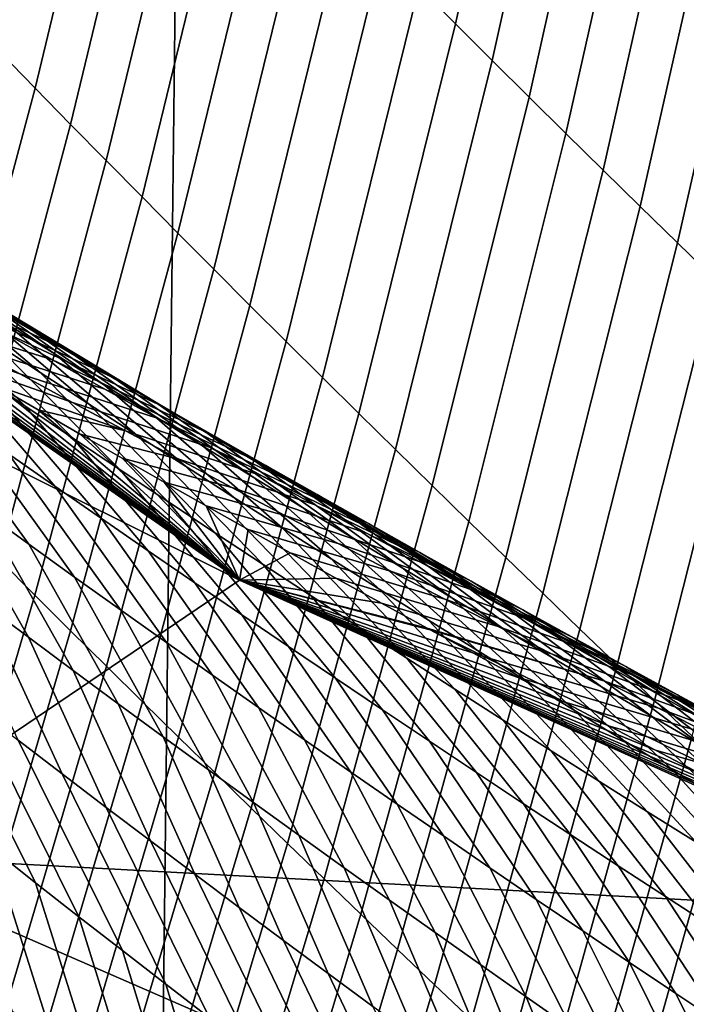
# Model space of a CAD drawing. Header units: metres. Extents: x -240 to 45, y -77 to 27.
# Tile 787 of 1056: x 5.893 to 6.609, y -22.282 to -21.225. Entities that reach past the tile are written whole.
import ezdxf

# ---------------------------------------------------------------- set-up
doc = ezdxf.new("R2010")
doc.units = ezdxf.units.M
doc.layers.add('solid_102011X2', color=7, linetype='CONTINUOUS')

msp = doc.modelspace()

# ---------------------------------------------------------------- linework, layer by layer
at = {"layer": 'solid_102011X2'}
for points in [[(6.002442, 26.115765), (5.392362, -26.246609), (4.77797, -26.364157), (5.392083, 26.246679)], [(6.608932, 25.971432), (6.00279, -26.115679), (5.392362, -26.246609), (6.002442, 26.115765)], [(7.211205, 25.813818), (6.609337, -25.971336), (6.00279, -26.115679), (6.608932, 25.971432)], [(6.322001, -21.189884, 116.959305), (6.361296, -21.229235, 116.992485), (6.452808, -20.816742, 117.208984), (6.413307, -20.776766, 117.17659)], [(5.83368, -21.220325, 116.416618), (5.871614, -21.259323, 116.451263), (5.9736, -20.834108, 116.657532), (5.935463, -20.794418, 116.623634)], [(6.361296, -21.229235, 116.992485), (6.40071, -21.268547, 117.025589), (6.492423, -20.856674, 117.24131), (6.452808, -20.816742, 117.208984)], [(5.871614, -21.259323, 116.451263), (5.909665, -21.298296, 116.485832), (6.01185, -20.873768, 116.691345), (5.9736, -20.834108, 116.657532)], [(6.40071, -21.268547, 117.025589), (6.440243, -21.307816, 117.058624), (6.532153, -20.896563, 117.27356), (6.492423, -20.856674, 117.24131)], [(5.909665, -21.298296, 116.485832), (5.947836, -21.337244, 116.52034), (6.050215, -20.913399, 116.72509), (6.01185, -20.873768, 116.691345)], [(6.440243, -21.307816, 117.058624), (6.479896, -21.347044, 117.091591), (6.571999, -20.936403, 117.305748), (6.532153, -20.896563, 117.27356)], [(5.947836, -21.337244, 116.52034), (5.986125, -21.376165, 116.554771), (6.088694, -20.952997, 116.758766), (6.050215, -20.913399, 116.72509)], [(6.479896, -21.347044, 117.091591), (6.519668, -21.38623, 117.124481), (6.611961, -20.976196, 117.33786), (6.571999, -20.936403, 117.305748)], [(5.986125, -21.376165, 116.554771), (6.024535, -21.41506, 116.589134), (6.127287, -20.992565, 116.792366), (6.088694, -20.952997, 116.758766)], [(6.519668, -21.38623, 117.124481), (6.559561, -21.425371, 117.15731), (6.65204, -21.015944, 117.369904), (6.611961, -20.976196, 117.33786)], [(6.024535, -21.41506, 116.589134), (6.063064, -21.453924, 116.623428), (6.165997, -21.032101, 116.825897), (6.127287, -20.992565, 116.792366)], [(6.559561, -21.425371, 117.15731), (6.599575, -21.464468, 117.190063), (6.692235, -21.055643, 117.401878), (6.65204, -21.015944, 117.369904)], [(6.063064, -21.453924, 116.623428), (6.101714, -21.492758, 116.657654), (6.204823, -21.0716, 116.85936), (6.165997, -21.032101, 116.825897)], [(6.599575, -21.464468, 117.190063), (6.639709, -21.503521, 117.222748), (6.732547, -21.095293, 117.433777), (6.692235, -21.055643, 117.401878)], [(6.101714, -21.492758, 116.657654), (6.140485, -21.531561, 116.691811), (6.243765, -21.111065, 116.892746), (6.204823, -21.0716, 116.85936)], [(6.140485, -21.531561, 116.691811), (6.179378, -21.570333, 116.725891), (6.282824, -21.150494, 116.926064), (6.243765, -21.111065, 116.892746)], [(6.179378, -21.570333, 116.725891), (6.218392, -21.60907, 116.759903), (6.322001, -21.189884, 116.959305), (6.282824, -21.150494, 116.926064)], [(6.218392, -21.60907, 116.759903), (6.257528, -21.647772, 116.793846), (6.361296, -21.229235, 116.992485), (6.322001, -21.189884, 116.959305)], [(6.257528, -21.647772, 116.793846), (6.296788, -21.68644, 116.827721), (6.40071, -21.268547, 117.025589), (6.361296, -21.229235, 116.992485)], [(5.757139, -21.689877, 116.263443), (5.795038, -21.728138, 116.298759), (5.909665, -21.298296, 116.485832), (5.871614, -21.259323, 116.451263)], [(6.296788, -21.68644, 116.827721), (6.336171, -21.725069, 116.861526), (6.440243, -21.307816, 117.058624), (6.40071, -21.268547, 117.025589)], [(5.795038, -21.728138, 116.298759), (5.83306, -21.76638, 116.334007), (5.947836, -21.337244, 116.52034), (5.909665, -21.298296, 116.485832)], [(6.336171, -21.725069, 116.861526), (6.375677, -21.76366, 116.895264), (6.479896, -21.347044, 117.091591), (6.440243, -21.307816, 117.058624)], [(5.83306, -21.76638, 116.334007), (5.871207, -21.8046, 116.369186), (5.986125, -21.376165, 116.554771), (5.947836, -21.337244, 116.52034)], [(6.375677, -21.76366, 116.895264), (6.415307, -21.802214, 116.928932), (6.519668, -21.38623, 117.124481), (6.479896, -21.347044, 117.091591)], [(5.871207, -21.8046, 116.369186), (5.909478, -21.842796, 116.404297), (6.024535, -21.41506, 116.589134), (5.986125, -21.376165, 116.554771)], [(6.415307, -21.802214, 116.928932), (6.455061, -21.840727, 116.962532), (6.559561, -21.425371, 117.15731), (6.519668, -21.38623, 117.124481)], [(5.909478, -21.842796, 116.404297), (5.947874, -21.880966, 116.439339), (6.063064, -21.453924, 116.623428), (6.024535, -21.41506, 116.589134)], [(5.59814, -21.456947, 78.264259), (5.55326, -21.429611, 78.305176), (5.348531, -21.437944, 77.407684), (6.129159, -21.826637, 77.283783)], [(6.455061, -21.840727, 116.962532), (6.49494, -21.8792, 116.996056), (6.599575, -21.464468, 117.190063), (6.559561, -21.425371, 117.15731)], [(5.348531, -21.437944, 77.407684), (4.893997, -21.735825, 73.210617), (5.694142, -22.120768, 73.077103), (6.129159, -21.826637, 77.283783)], [(5.768694, -21.471119, 79.606575), (5.93132, -21.583975, 79.954582), (5.878365, -21.55064, 79.9814), (5.715001, -21.437979, 79.633354)], [(5.773536, -21.480261, 79.17189), (5.930158, -21.569693, 79.526711), (5.876273, -21.536976, 79.553253), (5.718938, -21.447811, 79.198395)], [(5.772652, -21.483547, 80.035263), (5.915159, -21.603638, 80.388847), (5.863312, -21.569769, 80.415901), (5.719894, -21.449791, 80.062317)], [(5.947874, -21.880966, 116.439339), (5.986394, -21.919113, 116.474312), (6.101714, -21.492758, 116.657654), (6.063064, -21.453924, 116.623428)], [(5.643049, -21.484119, 78.223557), (5.59814, -21.456947, 78.264259), (6.129159, -21.826637, 77.283783)], [(5.760682, -21.494905, 78.744835), (5.937697, -21.576763, 79.092865), (5.882915, -21.544739, 79.119125), (5.704861, -21.462919, 78.771278)], [(6.49494, -21.8792, 116.996056), (6.534944, -21.917633, 117.02951), (6.639709, -21.503521, 117.222748), (6.599575, -21.464468, 117.190063)], [(5.759821, -21.501617, 80.470245), (5.898776, -21.639402, 80.82029), (5.847806, -21.604883, 80.847725), (5.708177, -21.467335, 80.497536)], [(5.822452, -21.504118, 79.579872), (5.98434, -21.61717, 79.927856), (5.93132, -21.583975, 79.954582), (5.768694, -21.471119, 79.606575)], [(5.687985, -21.511124, 78.183067), (5.643049, -21.484119, 78.223557), (6.129159, -21.826637, 77.283783)], [(5.825476, -21.517164, 80.008293), (5.967072, -21.637369, 80.36187), (5.915159, -21.603638, 80.388847), (5.772652, -21.483547, 80.035263)], [(5.828195, -21.512571, 79.14547), (5.984105, -21.602266, 79.500252), (5.930158, -21.569693, 79.526711), (5.773536, -21.480261, 79.17189)], [(5.816563, -21.526747, 78.718475), (5.99254, -21.608644, 79.066681), (5.937697, -21.576763, 79.092865), (5.760682, -21.494905, 78.744835)], [(5.986394, -21.919113, 116.474312), (6.025041, -21.957232, 116.509224), (6.140485, -21.531561, 116.691811), (6.101714, -21.492758, 116.657654)], [(5.811533, -21.535761, 80.443031), (5.949816, -21.673786, 80.792923), (5.898776, -21.639402, 80.82029), (5.759821, -21.501617, 80.470245)], [(5.876273, -21.536976, 79.553253), (6.037425, -21.650223, 79.901207), (5.98434, -21.61717, 79.927856), (5.822452, -21.504118, 79.579872)], [(6.534944, -21.917633, 117.02951), (6.575072, -21.956024, 117.062897), (6.679964, -21.54253, 117.255363), (6.639709, -21.503521, 117.222748)], [(5.732947, -21.537966, 78.142784), (5.687985, -21.511124, 78.183067), (6.129159, -21.826637, 77.283783)], [(5.779636, -21.543068, 78.302711), (5.928508, -21.589994, 78.666), (5.872506, -21.558443, 78.6922), (5.722957, -21.511879, 78.32888)], [(5.878365, -21.55064, 79.9814), (6.019053, -21.670961, 80.334976), (5.967072, -21.637369, 80.36187), (5.825476, -21.517164, 80.008293)], [(5.882915, -21.544739, 79.119125), (6.038116, -21.634697, 79.473877), (5.984105, -21.602266, 79.500252), (5.828195, -21.512571, 79.14547)], [(5.872506, -21.558443, 78.6922), (6.047444, -21.640381, 79.040588), (5.99254, -21.608644, 79.066681), (5.816563, -21.526747, 78.718475)], [(5.777935, -21.564644, 78.102715), (5.732947, -21.537966, 78.142784), (6.129159, -21.826637, 77.283783)], [(5.893171, -21.605013, 78.25061), (5.836374, -21.574114, 78.276619), (5.732947, -21.537966, 78.142784), (5.777935, -21.564644, 78.102715)], [(5.796905, -21.570227, 80.875244), (5.931084, -21.725807, 81.220978), (5.881137, -21.690956, 81.248634), (5.746075, -21.535433, 80.902847)], [(5.863312, -21.569769, 80.415901), (6.000926, -21.708033, 80.765648), (5.949816, -21.673786, 80.792923), (5.811533, -21.535761, 80.443031)], [(5.930158, -21.569693, 79.526711), (6.090574, -21.683134, 79.874634), (6.037425, -21.650223, 79.901207), (5.876273, -21.536976, 79.553253)], [(6.025041, -21.957232, 116.509224), (6.063813, -21.995323, 116.54406), (6.179378, -21.570333, 116.725891), (6.140485, -21.531561, 116.691811)], [(5.836374, -21.574114, 78.276619), (5.984571, -21.621401, 78.639885), (5.928508, -21.589994, 78.666), (5.779636, -21.543068, 78.302711)], [(5.937697, -21.576763, 79.092865), (6.092188, -21.666983, 79.447578), (6.038116, -21.634697, 79.473877), (5.882915, -21.544739, 79.119125)], [(6.575072, -21.956024, 117.062897), (6.615324, -21.994375, 117.096214), (6.72034, -21.581493, 117.287903), (6.679964, -21.54253, 117.255363)], [(5.928508, -21.589994, 78.666), (6.102408, -21.671974, 79.014572), (6.047444, -21.640381, 79.040588), (5.872506, -21.558443, 78.6922)], [(5.93132, -21.583975, 79.954582), (6.0711, -21.704412, 80.308167), (6.019053, -21.670961, 80.334976), (5.878365, -21.55064, 79.9814)], [(5.822947, -21.591156, 78.062843), (5.777935, -21.564644, 78.102715), (6.129159, -21.826637, 77.283783)], [(5.950026, -21.635767, 78.224686), (5.893171, -21.605013, 78.25061), (5.777935, -21.564644, 78.102715), (5.822947, -21.591156, 78.062843)], [(5.847806, -21.604883, 80.847725), (5.981102, -21.760525, 81.193405), (5.931084, -21.725807, 81.220978), (5.796905, -21.570227, 80.875244)], [(5.915159, -21.603638, 80.388847), (6.052104, -21.74214, 80.738449), (6.000926, -21.708033, 80.765648), (5.863312, -21.569769, 80.415901)], [(5.984105, -21.602266, 79.500252), (6.143788, -21.715902, 79.848152), (6.090574, -21.683134, 79.874634), (5.930158, -21.569693, 79.526711)], [(6.063813, -21.995323, 116.54406), (6.102712, -22.033384, 116.578827), (6.218392, -21.60907, 116.759903), (6.179378, -21.570333, 116.725891)], [(5.893171, -21.605013, 78.25061), (6.040693, -21.65266, 78.613861), (5.984571, -21.621401, 78.639885), (5.836374, -21.574114, 78.276619)], [(5.99254, -21.608644, 79.066681), (6.146322, -21.699127, 79.421371), (6.092188, -21.666983, 79.447578), (5.937697, -21.576763, 79.092865)], [(5.781458, -21.620853, 81.304176), (5.903032, -21.788132, 81.649673), (5.853936, -21.752655, 81.677795), (5.731727, -21.585604, 81.332062)], [(5.867981, -21.617506, 78.023186), (5.822947, -21.591156, 78.062843), (6.129159, -21.826637, 77.283783)], [(6.006939, -21.666374, 78.198845), (5.950026, -21.635767, 78.224686), (5.822947, -21.591156, 78.062843), (5.867981, -21.617506, 78.023186)], [(5.984571, -21.621401, 78.639885), (6.157432, -21.703423, 78.988647), (6.102408, -21.671974, 79.014572), (5.928508, -21.589994, 78.666)], [(5.98434, -21.61717, 79.927856), (6.123213, -21.737724, 80.281433), (6.0711, -21.704412, 80.308167), (5.93132, -21.583975, 79.954582)], [(5.898776, -21.639402, 80.82029), (6.03119, -21.795107, 81.165909), (5.981102, -21.760525, 81.193405), (5.847806, -21.604883, 80.847725)], [(5.950026, -21.635767, 78.224686), (6.096874, -21.683773, 78.587914), (6.040693, -21.65266, 78.613861), (5.893171, -21.605013, 78.25061)], [(5.967072, -21.637369, 80.36187), (6.103351, -21.77611, 80.711327), (6.052104, -21.74214, 80.738449), (5.915159, -21.603638, 80.388847)], [(6.038116, -21.634697, 79.473877), (6.197065, -21.748526, 79.821747), (6.143788, -21.715902, 79.848152), (5.984105, -21.602266, 79.500252)], [(6.047444, -21.640381, 79.040588), (6.200519, -21.731125, 79.395241), (6.146322, -21.699127, 79.421371), (5.99254, -21.608644, 79.066681)], [(6.102712, -22.033384, 116.578827), (6.141737, -22.071417, 116.613533), (6.257528, -21.647772, 116.793846), (6.218392, -21.60907, 116.759903)], [(5.831262, -21.655972, 81.276367), (5.952201, -21.823477, 81.621635), (5.903032, -21.788132, 81.649673), (5.781458, -21.620853, 81.304176)], [(5.913039, -21.643692, 77.983734), (5.867981, -21.617506, 78.023186), (6.129159, -21.826637, 77.283783)], [(6.006939, -21.666374, 78.198845), (5.867981, -21.617506, 78.023186), (5.913039, -21.643692, 77.983734)], [(6.037425, -21.650223, 79.901207), (6.175392, -21.770895, 80.254784), (6.123213, -21.737724, 80.281433), (5.98434, -21.61717, 79.927856)], [(6.040693, -21.65266, 78.613861), (6.212515, -21.734724, 78.962799), (6.157432, -21.703423, 78.988647), (5.984571, -21.621401, 78.639885)], [(5.949816, -21.673786, 80.792923), (6.081351, -21.829554, 81.138496), (6.03119, -21.795107, 81.165909), (5.898776, -21.639402, 80.82029)], [(5.958117, -21.669714, 77.944481), (5.913039, -21.643692, 77.983734), (6.129159, -21.826637, 77.283783)], [(6.006939, -21.666374, 78.198845), (5.913039, -21.643692, 77.983734), (5.958117, -21.669714, 77.944481), (6.06391, -21.696835, 78.173096)], [(6.006939, -21.666374, 78.198845), (6.153114, -21.714737, 78.562057), (6.096874, -21.683773, 78.587914), (5.950026, -21.635767, 78.224686)], [(6.019053, -21.670961, 80.334976), (6.154667, -21.809938, 80.684288), (6.103351, -21.77611, 80.711327), (5.967072, -21.637369, 80.36187)], [(6.092188, -21.666983, 79.447578), (6.250406, -21.781008, 79.795433), (6.197065, -21.748526, 79.821747), (6.038116, -21.634697, 79.473877)], [(6.102408, -21.671974, 79.014572), (6.254776, -21.762978, 79.369202), (6.200519, -21.731125, 79.395241), (6.047444, -21.640381, 79.040588)], [(6.090574, -21.683134, 79.874634), (6.227636, -21.803925, 80.228218), (6.175392, -21.770895, 80.254784), (6.037425, -21.650223, 79.901207)], [(6.096874, -21.683773, 78.587914), (6.267659, -21.765881, 78.937035), (6.212515, -21.734724, 78.962799), (6.040693, -21.65266, 78.613861)], [(6.141737, -22.071417, 116.613533), (6.18089, -22.109415, 116.648163), (6.296788, -21.68644, 116.827721), (6.257528, -21.647772, 116.793846)], [(5.881137, -21.690956, 81.248634), (6.001445, -21.858688, 81.593674), (5.952201, -21.823477, 81.621635), (5.831262, -21.655972, 81.276367)], [(6.000926, -21.708033, 80.765648), (6.131581, -21.863865, 81.111168), (6.081351, -21.829554, 81.138496), (5.949816, -21.673786, 80.792923)], [(6.003216, -21.695574, 77.905426), (5.958117, -21.669714, 77.944481), (6.129159, -21.826637, 77.283783)], [(6.06391, -21.696835, 78.173096), (5.958117, -21.669714, 77.944481), (6.003216, -21.695574, 77.905426), (6.120938, -21.727148, 78.147423)], [(6.06391, -21.696835, 78.173096), (6.209414, -21.745554, 78.536285), (6.153114, -21.714737, 78.562057), (6.006939, -21.666374, 78.198845)], [(6.0711, -21.704412, 80.308167), (6.206051, -21.843628, 80.657333), (6.154667, -21.809938, 80.684288), (6.019053, -21.670961, 80.334976)], [(6.146322, -21.699127, 79.421371), (6.30381, -21.813343, 79.769196), (6.250406, -21.781008, 79.795433), (6.092188, -21.666983, 79.447578)], [(6.157432, -21.703423, 78.988647), (6.309096, -21.794685, 79.343246), (6.254776, -21.762978, 79.369202), (6.102408, -21.671974, 79.014572)], [(5.804915, -21.717047, 81.705986), (5.902466, -21.887955, 82.056831), (5.854303, -21.852066, 82.08532), (5.755968, -21.681309, 81.734261)], [(6.143788, -21.715902, 79.848152), (6.279946, -21.836813, 80.201736), (6.227636, -21.803925, 80.228218), (6.090574, -21.683134, 79.874634)], [(6.153114, -21.714737, 78.562057), (6.322861, -21.796888, 78.911362), (6.267659, -21.765881, 78.937035), (6.096874, -21.683773, 78.587914)], [(6.18089, -22.109415, 116.648163), (6.220169, -22.147383, 116.682724), (6.336171, -21.725069, 116.861526), (6.296788, -21.68644, 116.827721)], [(5.931084, -21.725807, 81.220978), (6.050763, -21.893766, 81.565788), (6.001445, -21.858688, 81.593674), (5.881137, -21.690956, 81.248634)], [(6.048333, -21.721272, 77.866577), (6.003216, -21.695574, 77.905426), (6.129159, -21.826637, 77.283783)], [(6.120938, -21.727148, 78.147423), (6.003216, -21.695574, 77.905426), (6.048333, -21.721272, 77.866577), (6.178024, -21.757315, 78.121841)], [(6.120938, -21.727148, 78.147423), (6.265771, -21.776224, 78.510597), (6.209414, -21.745554, 78.536285), (6.06391, -21.696835, 78.173096)], [(6.123213, -21.737724, 80.281433), (6.257503, -21.877178, 80.630463), (6.206051, -21.843628, 80.657333), (6.0711, -21.704412, 80.308167)], [(6.200519, -21.731125, 79.395241), (6.357277, -21.845535, 79.74305), (6.30381, -21.813343, 79.769196), (6.146322, -21.699127, 79.421371)], [(6.212515, -21.734724, 78.962799), (6.363476, -21.826246, 79.317368), (6.309096, -21.794685, 79.343246), (6.157432, -21.703423, 78.988647)], [(5.853936, -21.752655, 81.677795), (5.950706, -21.923716, 82.028427), (5.902466, -21.887955, 82.056831), (5.804915, -21.717047, 81.705986)], [(6.052104, -21.74214, 80.738449), (6.181883, -21.898037, 81.083916), (6.131581, -21.863865, 81.111168), (6.000926, -21.708033, 80.765648)], [(6.197065, -21.748526, 79.821747), (6.332321, -21.869558, 80.175331), (6.279946, -21.836813, 80.201736), (6.143788, -21.715902, 79.848152)], [(6.209414, -21.745554, 78.536285), (6.378122, -21.827751, 78.885773), (6.322861, -21.796888, 78.911362), (6.153114, -21.714737, 78.562057)], [(5.981102, -21.760525, 81.193405), (6.100154, -21.928711, 81.537994), (6.050763, -21.893766, 81.565788), (5.931084, -21.725807, 81.220978)], [(6.093469, -21.746807, 77.827927), (6.048333, -21.721272, 77.866577), (6.129159, -21.826637, 77.283783)], [(6.178024, -21.757315, 78.121841), (6.048333, -21.721272, 77.866577), (6.093469, -21.746807, 77.827927), (6.235167, -21.787331, 78.096344)], [(6.178024, -21.757315, 78.121841), (6.322186, -21.806742, 78.485001), (6.265771, -21.776224, 78.510597), (6.120938, -21.727148, 78.147423)], [(6.220169, -22.147383, 116.682724), (6.259577, -22.185316, 116.717216), (6.375677, -21.76366, 116.895264), (6.336171, -21.725069, 116.861526)], [(6.175392, -21.770895, 80.254784), (6.309023, -21.910585, 80.603676), (6.257503, -21.877178, 80.630463), (6.123213, -21.737724, 80.281433)], [(6.254776, -21.762978, 79.369202), (6.410807, -21.877581, 79.71698), (6.357277, -21.845535, 79.74305), (6.200519, -21.731125, 79.395241)], [(6.267659, -21.765881, 78.937035), (6.417916, -21.857662, 79.29158), (6.363476, -21.826246, 79.317368), (6.212515, -21.734724, 78.962799)], [(6.103351, -21.77611, 80.711327), (6.232254, -21.932074, 81.05674), (6.181883, -21.898037, 81.083916), (6.052104, -21.74214, 80.738449)], [(6.138622, -21.772181, 77.789474), (6.093469, -21.746807, 77.827927), (6.129159, -21.826637, 77.283783)], [(6.235167, -21.787331, 78.096344), (6.093469, -21.746807, 77.827927), (6.138622, -21.772181, 77.789474), (6.292367, -21.8172, 78.07093)], [(6.250406, -21.781008, 79.795433), (6.38476, -21.902161, 80.149017), (6.332321, -21.869558, 80.175331), (6.197065, -21.748526, 79.821747)], [(6.265771, -21.776224, 78.510597), (6.433442, -21.858465, 78.860268), (6.378122, -21.827751, 78.885773), (6.209414, -21.745554, 78.536285)], [(5.903032, -21.788132, 81.649673), (5.999022, -21.959345, 82.000099), (5.950706, -21.923716, 82.028427), (5.853936, -21.752655, 81.677795)], [(6.03119, -21.795107, 81.165909), (6.149619, -21.963522, 81.510269), (6.100154, -21.928711, 81.537994), (5.981102, -21.760525, 81.193405)], [(6.235167, -21.787331, 78.096344), (6.37866, -21.837112, 78.459488), (6.322186, -21.806742, 78.485001), (6.178024, -21.757315, 78.121841)], [(6.227636, -21.803925, 80.228218), (6.36061, -21.943853, 80.576965), (6.309023, -21.910585, 80.603676), (6.175392, -21.770895, 80.254784)], [(6.309096, -21.794685, 79.343246), (6.464399, -21.909479, 79.691002), (6.410807, -21.877581, 79.71698), (6.254776, -21.762978, 79.369202)], [(6.259577, -22.185316, 116.717216), (6.299112, -22.223213, 116.751648), (6.415307, -21.802214, 116.928932), (6.375677, -21.76366, 116.895264)], [(6.322861, -21.796888, 78.911362), (6.472417, -21.888929, 79.265877), (6.417916, -21.857662, 79.29158), (6.267659, -21.765881, 78.937035)], [(6.154667, -21.809938, 80.684288), (6.282695, -21.965971, 81.029655), (6.232254, -21.932074, 81.05674), (6.103351, -21.77611, 80.711327)], [(6.183791, -21.797394, 77.751213), (6.138622, -21.772181, 77.789474), (6.129159, -21.826637, 77.283783)], [(6.349623, -21.84692, 78.045609), (6.292367, -21.8172, 78.07093), (6.138622, -21.772181, 77.789474), (6.183791, -21.797394, 77.751213)], [(6.30381, -21.813343, 79.769196), (6.437263, -21.93462, 80.122787), (6.38476, -21.902161, 80.149017), (6.250406, -21.781008, 79.795433)], [(6.322186, -21.806742, 78.485001), (6.48882, -21.88903, 78.834854), (6.433442, -21.858465, 78.860268), (6.265771, -21.776224, 78.510597)], [(5.952201, -21.823477, 81.621635), (6.047415, -21.994844, 81.971848), (5.999022, -21.959345, 82.000099), (5.903032, -21.788132, 81.649673)], [(6.292367, -21.8172, 78.07093), (6.435191, -21.867332, 78.434059), (6.37866, -21.837112, 78.459488), (6.235167, -21.787331, 78.096344)], [(6.081351, -21.829554, 81.138496), (6.199156, -21.998198, 81.482628), (6.149619, -21.963522, 81.510269), (6.03119, -21.795107, 81.165909)], [(6.232741, -21.824526, 77.709991), (6.183791, -21.797394, 77.751213), (6.129159, -21.826637, 77.283783)], [(6.406935, -21.87649, 78.02037), (6.349623, -21.84692, 78.045609), (6.183791, -21.797394, 77.751213), (6.232741, -21.824526, 77.709991)], [(6.299112, -22.223213, 116.751648), (6.338776, -22.261076, 116.786003), (6.455061, -21.840727, 116.962532), (6.415307, -21.802214, 116.928932)], [(6.363476, -21.826246, 79.317368), (6.518054, -21.941233, 79.665115), (6.464399, -21.909479, 79.691002), (6.309096, -21.794685, 79.343246)], [(6.378122, -21.827751, 78.885773), (6.526978, -21.920048, 79.240265), (6.472417, -21.888929, 79.265877), (6.322861, -21.796888, 78.911362)], [(5.744195, -22.237337, 116.202423), (5.782374, -22.274815, 116.238266), (5.909478, -21.842796, 116.404297), (5.871207, -21.8046, 116.369186)], [(6.206051, -21.843628, 80.657333), (6.333206, -21.999731, 81.002647), (6.282695, -21.965971, 81.029655), (6.154667, -21.809938, 80.684288)], [(6.279946, -21.836813, 80.201736), (6.412264, -21.976978, 80.550346), (6.36061, -21.943853, 80.576965), (6.227636, -21.803925, 80.228218)], [(6.357277, -21.845535, 79.74305), (6.489831, -21.966934, 80.096634), (6.437263, -21.93462, 80.122787), (6.30381, -21.813343, 79.769196)], [(6.37866, -21.837112, 78.459488), (6.544256, -21.919449, 78.809517), (6.48882, -21.88903, 78.834854), (6.322186, -21.806742, 78.485001)], [(5.854303, -21.852066, 82.08532), (5.938735, -22.03474, 82.434143), (5.891399, -21.998566, 82.462967), (5.806217, -21.81605, 82.113876)], [(6.001445, -21.858688, 81.593674), (6.095884, -22.030212, 81.94368), (6.047415, -21.994844, 81.971848), (5.952201, -21.823477, 81.621635)], [(6.349623, -21.84692, 78.045609), (6.49178, -21.897402, 78.408722), (6.435191, -21.867332, 78.434059), (6.292367, -21.8172, 78.07093)], [(6.873464, -22.161684, 77.19339), (6.129159, -21.826637, 77.283783), (5.694142, -22.120768, 73.077103), (6.92404, -22.186913, 77.154411)], [(6.131581, -21.863865, 81.111168), (6.248766, -22.032736, 81.45507), (6.199156, -21.998198, 81.482628), (6.081351, -21.829554, 81.138496)], [(6.281707, -21.851469, 77.668991), (6.232741, -21.824526, 77.709991), (6.129159, -21.826637, 77.283783)], [(6.330688, -21.878223, 77.628212), (6.281707, -21.851469, 77.668991), (6.129159, -21.826637, 77.283783)], [(6.333953, -21.879999, 77.625504), (6.330688, -21.878223, 77.628212), (6.129159, -21.826637, 77.283783)], [(6.379688, -21.904789, 77.587669), (6.333953, -21.879999, 77.625504), (6.129159, -21.826637, 77.283783)], [(6.428709, -21.931171, 77.547379), (6.379688, -21.904789, 77.587669), (6.129159, -21.826637, 77.283783)], [(6.477749, -21.957365, 77.507332), (6.428709, -21.931171, 77.547379), (6.129159, -21.826637, 77.283783)], [(6.526808, -21.983374, 77.467522), (6.477749, -21.957365, 77.507332), (6.129159, -21.826637, 77.283783)], [(6.575885, -22.009197, 77.427963), (6.526808, -21.983374, 77.467522), (6.129159, -21.826637, 77.283783)], [(6.624977, -22.034836, 77.388641), (6.575885, -22.009197, 77.427963), (6.129159, -21.826637, 77.283783)], [(6.674084, -22.060289, 77.349556), (6.624977, -22.034836, 77.388641), (6.129159, -21.826637, 77.283783)], [(6.723205, -22.08556, 77.310707), (6.674084, -22.060289, 77.349556), (6.129159, -21.826637, 77.283783)], [(6.772337, -22.110645, 77.272102), (6.723205, -22.08556, 77.310707), (6.129159, -21.826637, 77.283783)], [(6.822896, -22.136261, 77.23262), (6.772337, -22.110645, 77.272102), (6.129159, -21.826637, 77.283783)], [(6.873464, -22.161684, 77.19339), (6.822896, -22.136261, 77.23262), (6.129159, -21.826637, 77.283783)], [(6.464304, -21.905909, 77.995224), (6.406935, -21.87649, 78.02037), (6.232741, -21.824526, 77.709991), (6.281707, -21.851469, 77.668991)], [(6.417916, -21.857662, 79.29158), (6.57177, -21.972839, 79.639305), (6.518054, -21.941233, 79.665115), (6.363476, -21.826246, 79.317368)], [(6.433442, -21.858465, 78.860268), (6.581599, -21.951019, 79.214737), (6.526978, -21.920048, 79.240265), (6.378122, -21.827751, 78.885773)], [(5.782374, -22.274815, 116.238266), (5.820683, -22.312271, 116.27404), (5.947874, -21.880966, 116.439339), (5.909478, -21.842796, 116.404297)], [(6.257503, -21.877178, 80.630463), (6.383786, -22.033352, 80.975723), (6.333206, -21.999731, 81.002647), (6.206051, -21.843628, 80.657333)], [(6.332321, -21.869558, 80.175331), (6.463984, -22.00996, 80.523804), (6.412264, -21.976978, 80.550346), (6.279946, -21.836813, 80.201736)], [(6.338776, -22.261076, 116.786003), (6.378567, -22.298904, 116.82029), (6.49494, -21.8792, 116.996056), (6.455061, -21.840727, 116.962532)], [(6.435191, -21.867332, 78.434059), (6.59975, -21.949717, 78.784279), (6.544256, -21.919449, 78.809517), (6.37866, -21.837112, 78.459488)], [(5.902466, -21.887955, 82.056831), (5.986149, -22.070789, 82.405403), (5.938735, -22.03474, 82.434143), (5.854303, -21.852066, 82.08532)], [(6.521729, -21.935177, 77.970161), (6.464304, -21.905909, 77.995224), (6.281707, -21.851469, 77.668991), (6.330688, -21.878223, 77.628212)], [(6.406935, -21.87649, 78.02037), (6.548426, -21.927319, 78.383476), (6.49178, -21.897402, 78.408722), (6.349623, -21.84692, 78.045609)], [(6.410807, -21.877581, 79.71698), (6.542463, -21.999105, 80.070572), (6.489831, -21.966934, 80.096634), (6.357277, -21.845535, 79.74305)], [(6.050763, -21.893766, 81.565788), (6.144428, -22.065451, 81.915588), (6.095884, -22.030212, 81.94368), (6.001445, -21.858688, 81.593674)], [(6.181883, -21.898037, 81.083916), (6.29845, -22.067137, 81.427597), (6.248766, -22.032736, 81.45507), (6.131581, -21.863865, 81.111168)], [(6.472417, -21.888929, 79.265877), (6.625547, -22.004297, 79.613586), (6.57177, -21.972839, 79.639305), (6.417916, -21.857662, 79.29158)], [(6.48882, -21.88903, 78.834854), (6.636279, -21.98184, 79.189293), (6.581599, -21.951019, 79.214737), (6.433442, -21.858465, 78.860268)], [(6.38476, -21.902161, 80.149017), (6.515771, -22.042799, 80.497353), (6.463984, -22.00996, 80.523804), (6.332321, -21.869558, 80.175331)], [(6.464304, -21.905909, 77.995224), (6.605128, -21.957087, 78.358315), (6.548426, -21.927319, 78.383476), (6.406935, -21.87649, 78.02037)], [(6.49178, -21.897402, 78.408722), (6.655301, -21.979834, 78.759125), (6.59975, -21.949717, 78.784279), (6.435191, -21.867332, 78.434059)], [(5.820683, -22.312271, 116.27404), (5.859122, -22.349707, 116.309753), (5.986394, -21.919113, 116.474312), (5.947874, -21.880966, 116.439339)], [(6.309023, -21.910585, 80.603676), (6.434435, -22.066832, 80.948883), (6.383786, -22.033352, 80.975723), (6.257503, -21.877178, 80.630463)], [(6.521729, -21.935177, 77.970161), (6.330688, -21.878223, 77.628212), (6.333953, -21.879999, 77.625504)], [(6.392287, -21.908972, 77.600357), (6.333953, -21.879999, 77.625504), (6.379688, -21.904789, 77.587669)], [(6.392287, -21.908972, 77.600357), (6.579209, -21.964294, 77.94519), (6.521729, -21.935177, 77.970161), (6.333953, -21.879999, 77.625504)], [(6.378567, -22.298904, 116.82029), (6.418487, -22.336695, 116.8545), (6.534944, -21.917633, 117.02951), (6.49494, -21.8792, 116.996056)], [(6.464399, -21.909479, 79.691002), (6.595158, -22.03113, 80.044601), (6.542463, -21.999105, 80.070572), (6.410807, -21.877581, 79.71698)], [(5.796968, -21.925837, 82.520844), (5.910223, -22.151562, 82.842094), (5.863757, -22.114939, 82.871407), (5.749873, -21.889284, 82.549896)], [(5.950706, -21.923716, 82.028427), (6.033642, -22.10671, 82.376732), (5.986149, -22.070789, 82.405403), (5.902466, -21.887955, 82.056831)], [(6.100154, -21.928711, 81.537994), (6.193049, -22.100554, 81.887581), (6.144428, -22.065451, 81.915588), (6.050763, -21.893766, 81.565788)], [(6.232254, -21.932074, 81.05674), (6.348206, -22.101402, 81.4002), (6.29845, -22.067137, 81.427597), (6.181883, -21.898037, 81.083916)], [(6.526978, -21.920048, 79.240265), (6.679387, -22.035606, 79.587952), (6.625547, -22.004297, 79.613586), (6.472417, -21.888929, 79.265877)], [(6.544256, -21.919449, 78.809517), (6.691018, -22.012512, 79.16394), (6.636279, -21.98184, 79.189293), (6.48882, -21.88903, 78.834854)], [(6.548426, -21.927319, 78.383476), (6.710909, -22.009802, 78.734055), (6.655301, -21.979834, 78.759125), (6.49178, -21.897402, 78.408722)], [(6.450674, -21.937807, 77.575294), (6.392287, -21.908972, 77.600357), (6.379688, -21.904789, 77.587669), (6.428709, -21.931171, 77.547379)], [(6.437263, -21.93462, 80.122787), (6.567625, -22.075495, 80.470985), (6.515771, -22.042799, 80.497353), (6.38476, -21.902161, 80.149017)], [(6.521729, -21.935177, 77.970161), (6.661888, -21.9867, 78.333244), (6.605128, -21.957087, 78.358315), (6.464304, -21.905909, 77.995224)], [(5.859122, -22.349707, 116.309753), (5.897691, -22.387121, 116.345398), (6.025041, -21.957232, 116.509224), (5.986394, -21.919113, 116.474312)], [(6.36061, -21.943853, 80.576965), (6.485153, -22.100172, 80.922127), (6.434435, -22.066832, 80.948883), (6.309023, -21.910585, 80.603676)], [(6.450674, -21.937807, 77.575294), (6.636744, -21.993259, 77.920311), (6.579209, -21.964294, 77.94519), (6.392287, -21.908972, 77.600357)], [(6.418487, -22.336695, 116.8545), (6.458536, -22.374449, 116.888649), (6.575072, -21.956024, 117.062897), (6.534944, -21.917633, 117.02951)], [(6.518054, -21.941233, 79.665115), (6.647916, -22.063009, 80.018707), (6.595158, -22.03113, 80.044601), (6.464399, -21.909479, 79.691002)], [(5.844144, -21.962265, 82.491867), (5.956773, -22.188063, 82.812859), (5.910223, -22.151562, 82.842094), (5.796968, -21.925837, 82.520844)], [(5.999022, -21.959345, 82.000099), (6.081215, -22.142504, 82.348145), (6.033642, -22.10671, 82.376732), (5.950706, -21.923716, 82.028427)], [(6.149619, -21.963522, 81.510269), (6.241745, -22.135525, 81.85965), (6.193049, -22.100554, 81.887581), (6.100154, -21.928711, 81.537994)], [(6.581599, -21.951019, 79.214737), (6.733286, -22.066769, 79.562408), (6.679387, -22.035606, 79.587952), (6.526978, -21.920048, 79.240265)], [(6.59975, -21.949717, 78.784279), (6.745816, -22.043036, 79.13868), (6.691018, -22.012512, 79.16394), (6.544256, -21.919449, 78.809517)], [(6.605128, -21.957087, 78.358315), (6.766574, -22.039619, 78.709076), (6.710909, -22.009802, 78.734055), (6.548426, -21.927319, 78.383476)], [(6.282695, -21.965971, 81.029655), (6.398033, -22.135529, 81.372894), (6.348206, -22.101402, 81.4002), (6.232254, -21.932074, 81.05674)], [(6.509116, -21.96649, 77.550323), (6.450674, -21.937807, 77.575294), (6.428709, -21.931171, 77.547379), (6.477749, -21.957365, 77.507332)], [(6.489831, -21.966934, 80.096634), (6.619544, -22.108046, 80.444702), (6.567625, -22.075495, 80.470985), (6.437263, -21.93462, 80.122787)], [(6.509116, -21.96649, 77.550323), (6.694335, -22.022074, 77.895523), (6.636744, -21.993259, 77.920311), (6.450674, -21.937807, 77.575294)], [(6.579209, -21.964294, 77.94519), (6.718703, -22.016163, 78.308266), (6.661888, -21.9867, 78.333244), (6.521729, -21.935177, 77.970161)], [(6.412264, -21.976978, 80.550346), (6.535939, -22.133371, 80.895454), (6.485153, -22.100172, 80.922127), (6.36061, -21.943853, 80.576965)], [(6.57177, -21.972839, 79.639305), (6.700737, -22.094742, 79.992905), (6.647916, -22.063009, 80.018707), (6.518054, -21.941233, 79.665115)], [(6.636279, -21.98184, 79.189293), (6.787247, -22.09778, 79.536949), (6.733286, -22.066769, 79.562408), (6.581599, -21.951019, 79.214737)], [(6.655301, -21.979834, 78.759125), (6.800673, -22.073406, 79.113503), (6.745816, -22.043036, 79.13868), (6.59975, -21.949717, 78.784279)], [(5.897691, -22.387121, 116.345398), (5.936391, -22.424511, 116.380974), (6.063813, -21.995323, 116.54406), (6.025041, -21.957232, 116.509224)], [(6.047415, -21.994844, 81.971848), (6.128866, -22.178167, 82.319633), (6.081215, -22.142504, 82.348145), (5.999022, -21.959345, 82.000099)], [(6.458536, -22.374449, 116.888649), (6.498713, -22.412167, 116.922722), (6.615324, -21.994375, 117.096214), (6.575072, -21.956024, 117.062897)], [(6.567614, -21.99502, 77.525436), (6.509116, -21.96649, 77.550323), (6.477749, -21.957365, 77.507332), (6.526808, -21.983374, 77.467522)], [(6.661888, -21.9867, 78.333244), (6.822297, -22.069284, 78.684189), (6.766574, -22.039619, 78.709076), (6.605128, -21.957087, 78.358315)], [(5.891399, -21.998566, 82.462967), (6.003405, -22.224438, 82.783707), (5.956773, -22.188063, 82.812859), (5.844144, -21.962265, 82.491867)], [(6.199156, -21.998198, 81.482628), (6.290515, -22.170362, 81.831802), (6.241745, -22.135525, 81.85965), (6.149619, -21.963522, 81.510269)], [(6.333206, -21.999731, 81.002647), (6.447932, -22.169518, 81.345665), (6.398033, -22.135529, 81.372894), (6.282695, -21.965971, 81.029655)], [(6.542463, -21.999105, 80.070572), (6.671529, -22.140451, 80.41851), (6.619544, -22.108046, 80.444702), (6.489831, -21.966934, 80.096634)], [(6.567614, -21.99502, 77.525436), (6.751981, -22.050734, 77.870819), (6.694335, -22.022074, 77.895523), (6.509116, -21.96649, 77.550323)], [(6.636744, -21.993259, 77.920311), (6.775575, -22.045471, 78.283371), (6.718703, -22.016163, 78.308266), (6.579209, -21.964294, 77.94519)], [(6.463984, -22.00996, 80.523804), (6.586793, -22.16643, 80.868866), (6.535939, -22.133371, 80.895454), (6.412264, -21.976978, 80.550346)], [(6.625547, -22.004297, 79.613586), (6.753621, -22.126328, 79.967186), (6.700737, -22.094742, 79.992905), (6.57177, -21.972839, 79.639305)], [(6.626166, -22.023399, 77.500648), (6.567614, -21.99502, 77.525436), (6.526808, -21.983374, 77.467522), (6.575885, -22.009197, 77.427963)], [(5.938735, -22.03474, 82.434143), (6.050119, -22.260687, 82.754623), (6.003405, -22.224438, 82.783707), (5.891399, -21.998566, 82.462967)], [(5.936391, -22.424511, 116.380974), (5.975221, -22.461876, 116.416489), (6.102712, -22.033384, 116.578827), (6.063813, -21.995323, 116.54406)], [(6.095884, -22.030212, 81.94368), (6.176596, -22.213701, 82.291199), (6.128866, -22.178167, 82.319633), (6.047415, -21.994844, 81.971848)], [(6.248766, -22.032736, 81.45507), (6.339361, -22.205065, 81.804031), (6.290515, -22.170362, 81.831802), (6.199156, -21.998198, 81.482628)], [(6.383786, -22.033352, 80.975723), (6.497903, -22.203367, 81.31852), (6.447932, -22.169518, 81.345665), (6.333206, -21.999731, 81.002647)], [(6.498713, -22.412167, 116.922722), (6.539018, -22.449848, 116.956718), (6.655703, -22.032684, 117.129456), (6.615324, -21.994375, 117.096214)], [(6.595158, -22.03113, 80.044601), (6.723579, -22.172712, 80.392403), (6.671529, -22.140451, 80.41851), (6.542463, -21.999105, 80.070572)], [(6.626166, -22.023399, 77.500648), (6.809682, -22.079239, 77.846207), (6.751981, -22.050734, 77.870819), (6.567614, -21.99502, 77.525436)], [(6.515771, -22.042799, 80.497353), (6.637716, -22.199347, 80.842361), (6.586793, -22.16643, 80.868866), (6.463984, -22.00996, 80.523804)], [(6.684773, -22.051624, 77.475945), (6.626166, -22.023399, 77.500648), (6.575885, -22.009197, 77.427963), (6.624977, -22.034836, 77.388641)], [(5.986149, -22.070789, 82.405403), (6.096915, -22.29681, 82.725624), (6.050119, -22.260687, 82.754623), (5.938735, -22.03474, 82.434143)], [(5.975221, -22.461876, 116.416489), (6.014183, -22.499214, 116.451927), (6.141737, -22.071417, 116.613533), (6.102712, -22.033384, 116.578827)], [(6.144428, -22.065451, 81.915588), (6.224404, -22.249105, 82.262856), (6.176596, -22.213701, 82.291199), (6.095884, -22.030212, 81.94368)], [(6.29845, -22.067137, 81.427597), (6.388282, -22.239632, 81.776352), (6.339361, -22.205065, 81.804031), (6.248766, -22.032736, 81.45507)], [(6.434435, -22.066832, 80.948883), (6.547945, -22.237076, 81.291458), (6.497903, -22.203367, 81.31852), (6.383786, -22.033352, 80.975723)], [(6.539018, -22.449848, 116.956718), (6.579452, -22.48749, 116.990654), (6.696205, -22.070951, 117.162621), (6.655703, -22.032684, 117.129456)], [(6.647916, -22.063009, 80.018707), (6.775694, -22.204828, 80.366379), (6.723579, -22.172712, 80.392403), (6.595158, -22.03113, 80.044601)], [(6.567625, -22.075495, 80.470985), (6.688705, -22.232121, 80.815941), (6.637716, -22.199347, 80.842361), (6.515771, -22.042799, 80.497353)], [(6.193049, -22.100554, 81.887581), (6.27229, -22.28438, 82.234581), (6.224404, -22.249105, 82.262856), (6.144428, -22.065451, 81.915588)], [(6.348206, -22.101402, 81.4002), (6.437277, -22.274063, 81.748749), (6.388282, -22.239632, 81.776352), (6.29845, -22.067137, 81.427597)], [(6.485153, -22.100172, 80.922127), (6.598059, -22.270645, 81.264488), (6.547945, -22.237076, 81.291458), (6.434435, -22.066832, 80.948883)], [(6.033642, -22.10671, 82.376732), (6.143793, -22.332809, 82.696701), (6.096915, -22.29681, 82.725624), (5.986149, -22.070789, 82.405403)], [(6.014183, -22.499214, 116.451927), (6.053276, -22.536528, 116.487305), (6.18089, -22.109415, 116.648163), (6.141737, -22.071417, 116.613533)], [(6.619544, -22.108046, 80.444702), (6.739762, -22.264751, 80.789612), (6.688705, -22.232121, 80.815941), (6.567625, -22.075495, 80.470985)], [(6.579452, -22.48749, 116.990654), (6.620015, -22.525095, 117.024506), (6.736834, -22.109177, 117.195717), (6.696205, -22.070951, 117.162621)], [(5.863757, -22.114939, 82.871407), (5.930935, -22.326647, 83.209381), (5.885264, -22.289785, 83.23909), (5.817373, -22.078192, 82.900795)], [(6.081215, -22.142504, 82.348145), (6.190752, -22.368679, 82.667854), (6.143793, -22.332809, 82.696701), (6.033642, -22.10671, 82.376732)], [(6.053276, -22.536528, 116.487305), (6.0925, -22.573811, 116.522614), (6.220169, -22.147383, 116.682724), (6.18089, -22.109415, 116.648163)], [(6.241745, -22.135525, 81.85965), (6.320254, -22.319521, 82.20639), (6.27229, -22.28438, 82.234581), (6.193049, -22.100554, 81.887581)], [(6.398033, -22.135529, 81.372894), (6.486346, -22.308357, 81.72123), (6.437277, -22.274063, 81.748749), (6.348206, -22.101402, 81.4002)], [(6.535939, -22.133371, 80.895454), (6.648242, -22.304075, 81.237595), (6.598059, -22.270645, 81.264488), (6.485153, -22.100172, 80.922127)], [(5.910223, -22.151562, 82.842094), (5.976692, -22.363386, 83.179749), (5.930935, -22.326647, 83.209381), (5.863757, -22.114939, 82.871407)], [(6.507786, -22.475471, 72.941338), (5.694142, -22.120768, 73.077103), (4.917727, -22.26997, 68.929337), (5.735564, -22.62709, 68.785942)], [(6.972736, -22.211018, 77.117111), (6.92404, -22.186913, 77.154411), (5.694142, -22.120768, 73.077103), (6.507786, -22.475471, 72.941338)], [(6.290515, -22.170362, 81.831802), (6.368296, -22.354532, 82.178284), (6.320254, -22.319521, 82.20639), (6.241745, -22.135525, 81.85965)], [(6.447932, -22.169518, 81.345665), (6.53549, -22.342514, 81.693794), (6.486346, -22.308357, 81.72123), (6.398033, -22.135529, 81.372894)], [(6.586793, -22.16643, 80.868866), (6.698497, -22.337362, 81.210793), (6.648242, -22.304075, 81.237595), (6.535939, -22.133371, 80.895454)], [(5.956773, -22.188063, 82.812859), (6.022534, -22.400003, 83.150192), (5.976692, -22.363386, 83.179749), (5.910223, -22.151562, 82.842094)], [(6.128866, -22.178167, 82.319633), (6.237792, -22.404423, 82.639091), (6.190752, -22.368679, 82.667854), (6.081215, -22.142504, 82.348145)], [(6.0925, -22.573811, 116.522614), (6.131856, -22.611063, 116.557846), (6.259577, -22.185316, 116.717216), (6.220169, -22.147383, 116.682724)], [(6.339361, -22.205065, 81.804031), (6.416414, -22.389408, 82.150261), (6.368296, -22.354532, 82.178284), (6.290515, -22.170362, 81.831802)], [(6.497903, -22.203367, 81.31852), (6.584706, -22.376535, 81.666451), (6.53549, -22.342514, 81.693794), (6.447932, -22.169518, 81.345665)], [(6.637716, -22.199347, 80.842361), (6.748821, -22.37051, 81.184074), (6.698497, -22.337362, 81.210793), (6.586793, -22.16643, 80.868866)], [(6.176596, -22.213701, 82.291199), (6.284914, -22.440037, 82.610405), (6.237792, -22.404423, 82.639091), (6.128866, -22.178167, 82.319633)], [(6.003405, -22.224438, 82.783707), (6.068462, -22.436499, 83.120712), (6.022534, -22.400003, 83.150192), (5.956773, -22.188063, 82.812859)], [(6.131856, -22.611063, 116.557846), (6.171344, -22.648287, 116.593018), (6.299112, -22.223213, 116.751648), (6.259577, -22.185316, 116.717216)], [(6.547945, -22.237076, 81.291458), (6.633996, -22.410416, 81.639183), (6.584706, -22.376535, 81.666451), (6.497903, -22.203367, 81.31852)], [(6.224404, -22.249105, 82.262856), (6.332116, -22.475521, 82.581802), (6.284914, -22.440037, 82.610405), (6.176596, -22.213701, 82.291199)], [(6.388282, -22.239632, 81.776352), (6.46461, -22.42415, 82.122322), (6.416414, -22.389408, 82.150261), (6.339361, -22.205065, 81.804031)], [(7.021436, -22.234943, 77.080032), (6.972736, -22.211018, 77.117111), (6.507786, -22.475471, 72.941338)], [(5.839679, -22.252804, 83.268875), (5.933795, -22.50806, 83.576591), (5.888881, -22.470932, 83.606766), (5.79418, -22.215702, 83.298729)], [(6.050119, -22.260687, 82.754623), (6.114474, -22.47287, 83.091309), (6.068462, -22.436499, 83.120712), (6.003405, -22.224438, 82.783707)], [(6.171344, -22.648287, 116.593018), (6.210964, -22.68548, 116.62812), (6.338776, -22.261076, 116.786003), (6.299112, -22.223213, 116.751648)], [(7.07014, -22.258692, 77.043182), (7.021436, -22.234943, 77.080032), (6.507786, -22.475471, 72.941338)], [(6.437277, -22.274063, 81.748749), (6.512883, -22.458759, 82.09446), (6.46461, -22.42415, 82.122322), (6.388282, -22.239632, 81.776352)], [(6.598059, -22.270645, 81.264488), (6.68336, -22.444159, 81.612), (6.633996, -22.410416, 81.639183), (6.547945, -22.237076, 81.291458)], [(5.885264, -22.289785, 83.23909), (5.978798, -22.545069, 83.546494), (5.933795, -22.50806, 83.576591), (5.839679, -22.252804, 83.268875)], [(6.27229, -22.28438, 82.234581), (6.379399, -22.510876, 82.553276), (6.332116, -22.475521, 82.581802), (6.224404, -22.249105, 82.262856)], [(6.096915, -22.29681, 82.725624), (6.160572, -22.509119, 83.061989), (6.114474, -22.47287, 83.091309), (6.050119, -22.260687, 82.754623)], [(6.210964, -22.68548, 116.62812), (6.250716, -22.722641, 116.663155), (6.378567, -22.298904, 116.82029), (6.338776, -22.261076, 116.786003)], [(7.118847, -22.282263, 77.006546), (7.07014, -22.258692, 77.043182), (6.507786, -22.475471, 72.941338)], [(6.486346, -22.308357, 81.72123), (6.561232, -22.493233, 82.066681), (6.512883, -22.458759, 82.09446), (6.437277, -22.274063, 81.748749)], [(6.648242, -22.304075, 81.237595), (6.732796, -22.477762, 81.584908), (6.68336, -22.444159, 81.612), (6.598059, -22.270645, 81.264488)]]:
    msp.add_3dface(points, dxfattribs=at)

doc.saveas('drawing.dxf')
